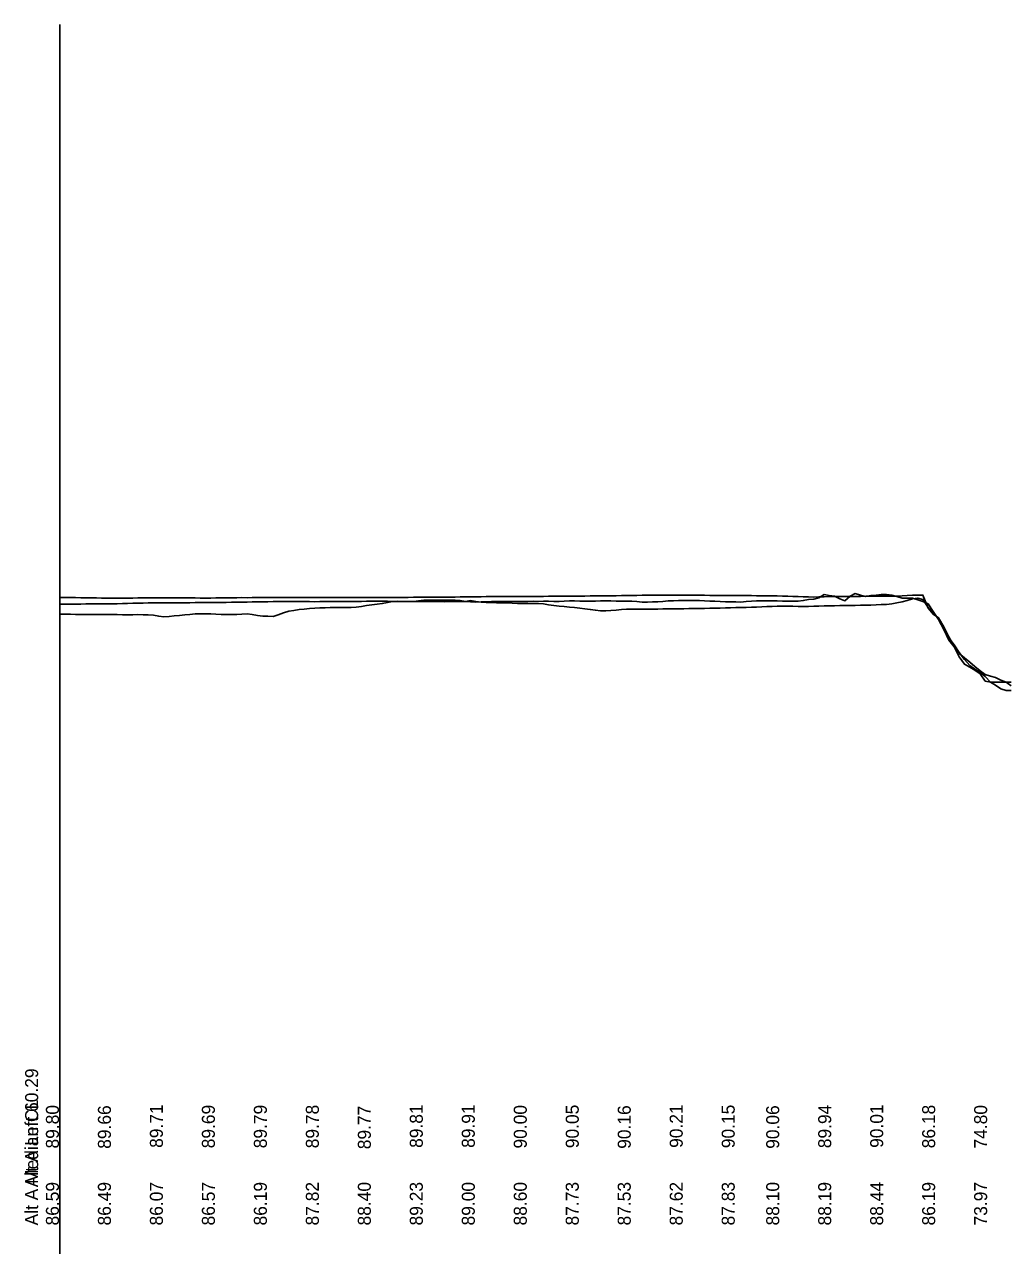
# Model space of a CAD drawing. Extents: x 2147288 to 2220488, y 740833 to 759333.
# Drawn here: x 2198854 to 2199799, y 750159 to 751333 of the extents above; entities that cross this region are included whole.
import ezdxf

# ---------------------------------------------------------------- set-up
doc = ezdxf.new("R2010")
doc.units = 0
for name, color, linetype in [('RD_DDB_Profile_EX', 7, 'Continuous'), ('RD_DDB_StripGrade', 7, 'Continuous'), ('RD_GPK_Profile_Cell', 7, 'Continuous')]:
    doc.layers.add(name, color=color, linetype=linetype)

msp = doc.modelspace()

# ---------------------------------------------------------------- linework, layer by layer
at = {"layer": 'RD_DDB_Profile_EX'}
for points in [[(2199388.3, 750783.7), (2199393.3, 750783.7), (2199398.3, 750783.8), (2199403.3, 750783.8), (2199408.3, 750783.9), (2199413.3, 750783.9), (2199418.3, 750784), (2199423.3, 750784), (2199428.3, 750784.1), (2199433.3, 750784.2), (2199438.3, 750784.2), (2199443.3, 750784.3), (2199448.3, 750784.4), (2199453.3, 750784.4), (2199458.3, 750784.5), (2199463.3, 750784.5), (2199468.3, 750784.6), (2199473.3, 750784.6), (2199478.3, 750784.5), (2199483.3, 750784.5), (2199488.3, 750784.5), (2199493.3, 750784.4), (2199498.3, 750784.4), (2199503.3, 750784.4), (2199508.3, 750784.4), (2199513.3, 750784.3), (2199518.3, 750784.3), (2199523.3, 750784.3), (2199528.3, 750784.2), (2199533.3, 750784.2), (2199538.3, 750784.2)], [(2199538.3, 750778), (2199543.3, 750777.9), (2199548.3, 750778.4), (2199553.3, 750778.8), (2199558.3, 750779.1), (2199563.3, 750779.1), (2199568.3, 750779.1), (2199573.3, 750779), (2199578.3, 750779), (2199583.3, 750778.9), (2199588.3, 750778.9), (2199593.3, 750778.9), (2199598.3, 750778.8), (2199603.3, 750779.3), (2199608.3, 750780.5), (2199613.3, 750780.7), (2199618.3, 750782.1), (2199623.3, 750785.1), (2199628.3, 750784.2), (2199633.3, 750783.6), (2199638.3, 750781), (2199643.3, 750779.1), (2199648.3, 750783.5), (2199653.3, 750786.1), (2199658.3, 750784.5), (2199663.3, 750783.2), (2199668.3, 750784.1), (2199673.3, 750784.7), (2199678.3, 750785.1), (2199683.3, 750785.3), (2199688.3, 750784.7), (2199693.3, 750783.4), (2199698.3, 750781.8), (2199703.3, 750781.5), (2199708.3, 750781.6), (2199713.3, 750779.9), (2199718.3, 750778.5), (2199723.3, 750776.1), (2199728.3, 750768.8), (2199733.3, 750761.3), (2199738.3, 750751.6), (2199743.3, 750741.4), (2199748.3, 750735), (2199753.3, 750725.1), (2199758.3, 750718.1), (2199763.3, 750715.4), (2199768.3, 750712.3), (2199773.3, 750708.9), (2199778.3, 750701.9), (2199783.3, 750700.8), (2199788.3, 750700.8), (2199793.3, 750700.8), (2199798.3, 750700.8), (2199803.3, 750700.8)], [(2199538.3, 750784.2), (2199543.3, 750784.1), (2199548.3, 750784.1), (2199553.3, 750784.1), (2199558.3, 750784), (2199563.3, 750784), (2199568.3, 750784), (2199573.3, 750783.9), (2199578.3, 750783.8), (2199583.3, 750783.7), (2199588.3, 750783.5), (2199593.3, 750783.3), (2199598.3, 750783.1), (2199603.3, 750783), (2199608.3, 750782.8), (2199613.3, 750782.6), (2199618.3, 750782.8), (2199623.3, 750783), (2199628.3, 750783.1), (2199633.3, 750783.2), (2199638.3, 750783.2), (2199643.3, 750783.2), (2199648.3, 750783.3), (2199653.3, 750783.3), (2199658.3, 750783.4), (2199663.3, 750783.5), (2199668.3, 750783.5), (2199673.3, 750783.5), (2199678.3, 750783.5), (2199683.3, 750783.5), (2199688.3, 750783.6), (2199693.3, 750783.7), (2199698.3, 750784), (2199703.3, 750784.2), (2199708.3, 750784.4), (2199713.3, 750784.6), (2199718.3, 750784.7), (2199723.3, 750772), (2199728.3, 750766.4), (2199733.3, 750762.7), (2199738.3, 750754), (2199743.3, 750744.6), (2199748.3, 750735.2), (2199753.3, 750728.4), (2199758.3, 750724.3), (2199763.3, 750720.1), (2199768.3, 750716), (2199773.3, 750711.9), (2199778.3, 750708.3), (2199783.3, 750706.8), (2199788.3, 750705.3), (2199793.3, 750702.7), (2199798.3, 750700.9), (2199803.3, 750697.5)], [(2198888.3, 750782.4), (2198893.3, 750782.4), (2198898.3, 750782.3), (2198903.3, 750782.2), (2198908.3, 750782.1), (2198913.3, 750782), (2198918.3, 750782), (2198923.3, 750781.9), (2198928.3, 750781.8), (2198933.3, 750781.7), (2198938.3, 750781.7), (2198943.3, 750781.7), (2198948.3, 750781.7), (2198953.3, 750781.8), (2198958.3, 750781.8), (2198963.3, 750781.9), (2198968.3, 750781.9), (2198973.3, 750781.9), (2198978.3, 750781.9), (2198983.3, 750782), (2198988.3, 750782), (2198993.3, 750782), (2198998.3, 750782.1), (2199003.3, 750782), (2199008.3, 750782), (2199013.3, 750781.9), (2199018.3, 750781.9), (2199023.3, 750781.8), (2199028.3, 750781.8), (2199033.3, 750781.8), (2199038.3, 750781.9), (2199043.3, 750782), (2199048.3, 750782), (2199053.3, 750782), (2199058.3, 750782.1), (2199063.3, 750782.2), (2199068.3, 750782.1), (2199073.3, 750782.4), (2199078.3, 750782.4), (2199083.3, 750782.4), (2199088.3, 750782.4), (2199093.3, 750782.4), (2199098.3, 750782.4), (2199103.3, 750782.4), (2199108.3, 750782.4), (2199113.3, 750782.4), (2199118.3, 750782.4), (2199123.3, 750782.4), (2199128.3, 750782.4), (2199133.3, 750782.4), (2199138.3, 750782.3), (2199143.3, 750782.3), (2199148.3, 750782.3), (2199153.3, 750782.3), (2199158.3, 750782.3), (2199163.3, 750782.3), (2199168.3, 750782.3), (2199173.3, 750782.3), (2199178.3, 750782.3), (2199183.3, 750782.3), (2199188.3, 750782.3), (2199193.3, 750782.3), (2199198.3, 750782.3), (2199203.3, 750782.3), (2199208.3, 750782.4), (2199213.3, 750782.4), (2199218.3, 750782.4), (2199223.3, 750782.4), (2199228.3, 750782.5), (2199233.3, 750782.5), (2199238.3, 750782.5), (2199243.3, 750782.5), (2199248.3, 750782.5), (2199253.3, 750782.6), (2199258.3, 750782.6), (2199263.3, 750782.7), (2199268.3, 750782.7), (2199273.3, 750782.8), (2199278.3, 750782.9), (2199283.3, 750782.9), (2199288.3, 750783), (2199293.3, 750783), (2199298.3, 750783.1), (2199303.3, 750783.1), (2199308.3, 750783.2), (2199313.3, 750783.2), (2199318.3, 750783.3), (2199323.3, 750783.3), (2199328.3, 750783.4), (2199333.3, 750783.4), (2199338.3, 750783.4), (2199343.3, 750783.4), (2199348.3, 750783.4), (2199353.3, 750783.4), (2199358.3, 750783.5), (2199363.3, 750783.5), (2199368.3, 750783.5), (2199373.3, 750783.6), (2199378.3, 750783.6), (2199383.3, 750783.6), (2199388.3, 750783.7)], [(2198888.3, 750766.4), (2198893.3, 750766.3), (2198898.3, 750766.2), (2198903.3, 750766), (2198908.3, 750766.1), (2198913.3, 750766), (2198918.3, 750766), (2198923.3, 750766.1), (2198928.3, 750766.1), (2198933.3, 750766), (2198938.3, 750765.9), (2198943.3, 750765.8), (2198948.3, 750765.7), (2198953.3, 750765.7), (2198958.3, 750765.7), (2198963.3, 750765.8), (2198968.3, 750765.7), (2198973.3, 750765.5), (2198978.3, 750765.2), (2198983.3, 750764.3), (2198988.3, 750763.8), (2198993.3, 750764.1), (2198998.3, 750764.7), (2199003.3, 750765.1), (2199008.3, 750765.5), (2199013.3, 750765.9), (2199018.3, 750766.5), (2199023.3, 750766.5), (2199028.3, 750766.6), (2199033.3, 750766.6), (2199038.3, 750766.3), (2199043.3, 750766), (2199048.3, 750765.8), (2199053.3, 750765.9), (2199058.3, 750766), (2199063.3, 750766.3), (2199068.3, 750766.7), (2199073.3, 750765.9), (2199078.3, 750765), (2199083.3, 750764.3), (2199088.3, 750764.4), (2199093.3, 750763.9), (2199098.3, 750765.5), (2199103.3, 750767.5), (2199108.3, 750769.1), (2199113.3, 750769.9), (2199118.3, 750770.7), (2199123.3, 750771.2), (2199128.3, 750771.7), (2199133.3, 750772.1), (2199138.3, 750772.5), (2199143.3, 750772.5), (2199148.3, 750772.6), (2199153.3, 750772.6), (2199158.3, 750772.8), (2199163.3, 750772.8), (2199168.3, 750772.8), (2199173.3, 750772.9), (2199178.3, 750773.7), (2199183.3, 750774.6), (2199188.3, 750775.4), (2199193.3, 750776), (2199198.3, 750776.5), (2199203.3, 750777.4), (2199208.3, 750778.6), (2199213.3, 750778.8), (2199218.3, 750778.6), (2199223.3, 750778.3), (2199228.3, 750778.5), (2199233.3, 750779), (2199238.3, 750779.6), (2199243.3, 750779.6), (2199248.3, 750779.6), (2199253.3, 750779.6), (2199258.3, 750779.6), (2199263.3, 750779.6), (2199268.3, 750779.6), (2199273.3, 750779.4), (2199278.3, 750778.6), (2199283.3, 750779.3), (2199288.3, 750778.4), (2199293.3, 750777.7), (2199298.3, 750777.5), (2199303.3, 750777.4), (2199308.3, 750777.3), (2199313.3, 750777.2), (2199318.3, 750777.1), (2199323.3, 750776.9), (2199328.3, 750776.6), (2199333.3, 750776.4), (2199338.3, 750776.4), (2199343.3, 750776.4), (2199348.3, 750776.4), (2199353.3, 750776.1), (2199358.3, 750775.3), (2199363.3, 750774.5), (2199368.3, 750774), (2199373.3, 750773.6), (2199378.3, 750773.1), (2199383.3, 750772.7), (2199388.3, 750772.1)], [(2198888.3, 750775.8), (2198893.3, 750775.8), (2198898.3, 750775.9), (2198903.3, 750775.9), (2198908.3, 750776), (2198913.3, 750776.1), (2198918.3, 750776.2), (2198923.3, 750776.2), (2198928.3, 750776.2), (2198933.3, 750776.3), (2198938.3, 750776.3), (2198943.3, 750776.3), (2198948.3, 750776.5), (2198953.3, 750776.6), (2198958.3, 750776.8), (2198963.3, 750776.9), (2198968.3, 750777), (2198973.3, 750777.1), (2198978.3, 750777.1), (2198983.3, 750777.1), (2198988.3, 750777.1), (2198993.3, 750777.1), (2198998.3, 750777.1), (2199003.3, 750777.2), (2199008.3, 750777.2), (2199013.3, 750777.3), (2199018.3, 750777.4), (2199023.3, 750777.4), (2199028.3, 750777.5), (2199033.3, 750777.5), (2199038.3, 750777.4), (2199043.3, 750777.5), (2199048.3, 750777.6), (2199053.3, 750777.7), (2199058.3, 750777.8), (2199063.3, 750777.8), (2199068.3, 750777.9), (2199073.3, 750778), (2199078.3, 750778.2), (2199083.3, 750778.2), (2199088.3, 750778.2), (2199093.3, 750778.3), (2199098.3, 750778.3), (2199103.3, 750778.3), (2199108.3, 750778.3), (2199113.3, 750778.3), (2199118.3, 750778.3), (2199123.3, 750778.3), (2199128.3, 750778.3), (2199133.3, 750778.2), (2199138.3, 750778.3), (2199143.3, 750778.4), (2199148.3, 750778.5), (2199153.3, 750778.6), (2199158.3, 750778.5), (2199163.3, 750778.6), (2199168.3, 750778.6), (2199173.3, 750778.6), (2199178.3, 750778.6), (2199183.3, 750778.8), (2199188.3, 750778.7), (2199193.3, 750778.7), (2199198.3, 750778.7), (2199203.3, 750778.7), (2199208.3, 750778.6), (2199213.3, 750778.5), (2199218.3, 750778.5), (2199223.3, 750778.5), (2199228.3, 750778.6), (2199233.3, 750778.5), (2199238.3, 750778.5), (2199243.3, 750778.4), (2199248.3, 750778.4), (2199253.3, 750778.3), (2199258.3, 750778.2), (2199263.3, 750778.3), (2199268.3, 750778.3), (2199273.3, 750778.3), (2199278.3, 750778.3), (2199283.3, 750778), (2199288.3, 750777.8), (2199293.3, 750778), (2199298.3, 750778.1), (2199303.3, 750778.3), (2199308.3, 750778.4), (2199313.3, 750778.4), (2199318.3, 750778.5), (2199323.3, 750778.5), (2199328.3, 750778.5), (2199333.3, 750778.6), (2199338.3, 750778.6), (2199343.3, 750778.7), (2199348.3, 750778.4), (2199353.3, 750778.8), (2199358.3, 750778.7), (2199363.3, 750778.6), (2199368.3, 750778.6), (2199373.3, 750778.7), (2199378.3, 750779), (2199383.3, 750779), (2199388.3, 750778.9)], [(2199388.3, 750778.9), (2199393.3, 750778.7), (2199398.3, 750778.8), (2199403.3, 750778.9), (2199408.3, 750779), (2199413.3, 750779), (2199418.3, 750779), (2199423.3, 750778.9), (2199428.3, 750778.8), (2199433.3, 750778.8), (2199438.3, 750778.7), (2199443.3, 750778.4), (2199448.3, 750777.9), (2199453.3, 750777.8), (2199458.3, 750778.1), (2199463.3, 750778.2), (2199468.3, 750778.6), (2199473.3, 750779.1), (2199478.3, 750779.2), (2199483.3, 750779.3), (2199488.3, 750779.3), (2199493.3, 750779.5), (2199498.3, 750779.5), (2199503.3, 750779.4), (2199508.3, 750779.1), (2199513.3, 750778.9), (2199518.3, 750778.7), (2199523.3, 750778.3), (2199528.3, 750778.2), (2199533.3, 750778.1), (2199538.3, 750778)], [(2199538.3, 750772.6), (2199543.3, 750772.7), (2199548.3, 750772.7), (2199553.3, 750772.9), (2199558.3, 750773), (2199563.3, 750773.3), (2199568.3, 750773.5), (2199573.3, 750773.8), (2199578.3, 750773.9), (2199583.3, 750773.9), (2199588.3, 750773.9), (2199593.3, 750773.9), (2199598.3, 750773.8), (2199603.3, 750773.8), (2199608.3, 750773.8), (2199613.3, 750773.9), (2199618.3, 750774.1), (2199623.3, 750774.2), (2199628.3, 750774.3), (2199633.3, 750774.4), (2199638.3, 750774.6), (2199643.3, 750774.7), (2199648.3, 750774.7), (2199653.3, 750774.7), (2199658.3, 750774.8), (2199663.3, 750774.8), (2199668.3, 750775), (2199673.3, 750775.2), (2199678.3, 750775.5), (2199683.3, 750775.7), (2199688.3, 750776.1), (2199693.3, 750777.2), (2199698.3, 750778.2), (2199703.3, 750779.3), (2199708.3, 750780.9), (2199713.3, 750781.8), (2199718.3, 750780.5), (2199723.3, 750772.8), (2199728.3, 750766.7), (2199733.3, 750762.5), (2199738.3, 750753.9), (2199743.3, 750743.4), (2199748.3, 750736.8), (2199753.3, 750729.3), (2199758.3, 750722.7), (2199763.3, 750716.9), (2199768.3, 750713.4), (2199773.3, 750710.3), (2199778.3, 750706.4), (2199783.3, 750700.8), (2199788.3, 750697.9), (2199793.3, 750694.5), (2199798.3, 750692.8), (2199803.3, 750692.7)], [(2199388.3, 750772.1), (2199393.3, 750771.5), (2199398.3, 750770.9), (2199403.3, 750770), (2199408.3, 750769.4), (2199413.3, 750769.4), (2199418.3, 750769.8), (2199423.3, 750770.2), (2199428.3, 750770.7), (2199433.3, 750771.1), (2199438.3, 750771.1), (2199443.3, 750771), (2199448.3, 750771), (2199453.3, 750771), (2199458.3, 750771), (2199463.3, 750771.1), (2199468.3, 750771.3), (2199473.3, 750771.3), (2199478.3, 750771.4), (2199483.3, 750771.5), (2199488.3, 750771.5), (2199493.3, 750771.6), (2199498.3, 750771.6), (2199503.3, 750771.6), (2199508.3, 750771.7), (2199513.3, 750771.9), (2199518.3, 750772), (2199523.3, 750772.2), (2199528.3, 750772.3), (2199533.3, 750772.5), (2199538.3, 750772.6)]]:
    msp.add_lwpolyline(points, dxfattribs=at)
at = {"layer": 'RD_GPK_Profile_Cell'}
msp.add_line((2198888.3, 750083.4), (2198888.3, 751333.4), dxfattribs=at)

# ---------------------------------------------------------------- texts
at = {"layer": 'RD_DDB_Profile_EX'}
for s, p in [('Alt A Left 60.29', (2198867.3, 750215.1)), ('89.80', (2198887.3, 750252.4)), ('89.66', (2198937.3, 750252.1)), ('89.71', (2198987.3, 750253)), ('89.69', (2199037.3, 750252.6)), ('89.79', (2199087.3, 750252.6)), ('89.78', (2199137.3, 750252.6)), ('89.77', (2199187.3, 750251.7)), ('89.81', (2199237.3, 750253)), ('89.91', (2199287.3, 750253)), ('90.00', (2199337.3, 750252.4)), ('90.05', (2199387.3, 750252.7)), ('90.16', (2199437.3, 750252.1)), ('90.21', (2199487.3, 750253)), ('90.15', (2199537.3, 750252.7)), ('90.06', (2199580.1, 750252.1)), ('89.94', (2199630.1, 750252.7)), ('90.01', (2199680.1, 750253)), ('86.18', (2199730.1, 750252.6)), ('74.80', (2199780.1, 750252.4))]:
    msp.add_text(s, height=12.5, rotation=90, dxfattribs=at).set_placement(p)
at = {"layer": 'RD_DDB_StripGrade'}
for s, p in [('Alt A Median CL', (2198867.3, 750178.4)), ('86.59', (2198887.3, 750178.4)), ('86.49', (2198937.3, 750178.4)), ('86.07', (2198987.3, 750178.4)), ('86.57', (2199037.3, 750178.4)), ('86.19', (2199087.3, 750178.4)), ('87.82', (2199137.3, 750178.4)), ('88.40', (2199187.3, 750178.4)), ('89.23', (2199237.3, 750178.4)), ('89.00', (2199287.3, 750178.4)), ('88.60', (2199337.3, 750178.4)), ('87.73', (2199387.3, 750178.4)), ('87.53', (2199437.3, 750178.4)), ('87.62', (2199487.3, 750178.4)), ('87.83', (2199537.3, 750178.4)), ('88.10', (2199580.1, 750178.4)), ('88.19', (2199630.1, 750178.4)), ('88.44', (2199680.1, 750178.4)), ('86.19', (2199730.1, 750178.4)), ('73.97', (2199780.1, 750178.4))]:
    msp.add_text(s, height=12.5, rotation=90, dxfattribs=at).set_placement(p)

doc.saveas('drawing.dxf')
